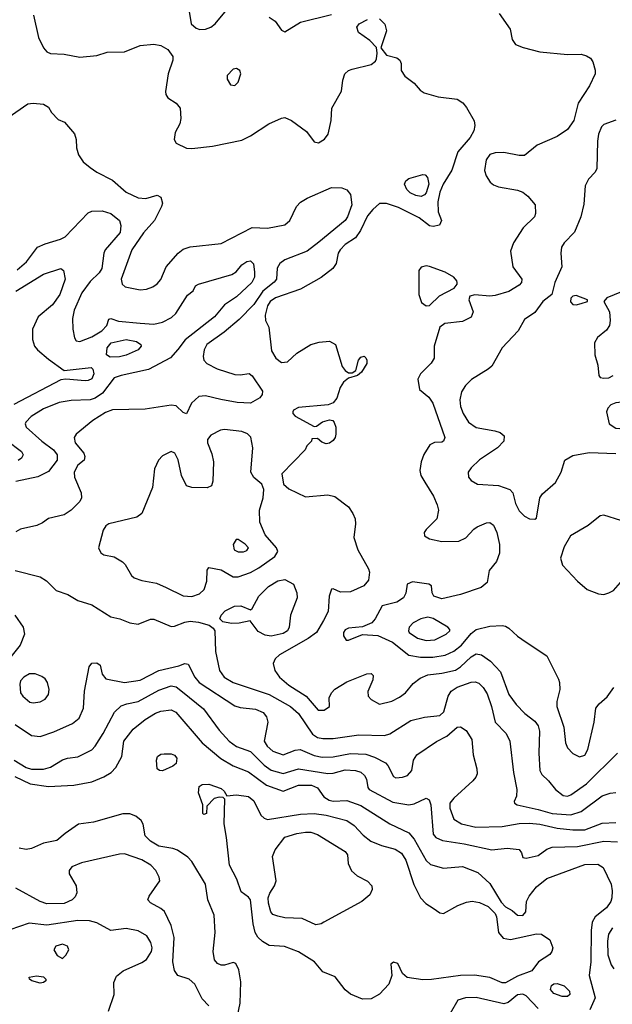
# Model space of a CAD drawing. Extents: x 1173029 to 1307123, y 522559 to 678521.
# Tile 326 of 623: x 1279867 to 1283305, y 557418 to 563129. Entities that reach past the tile are written whole.
import ezdxf

# ---------------------------------------------------------------- set-up
doc = ezdxf.new("R2010")
doc.units = 0

msp = doc.modelspace()

# ---------------------------------------------------------------- linework, layer by layer
at = {"layer": '0CON10XD'}
for points in [[(1280847.9, 563187.9), (1280862.5, 563105), (1280890.7, 563080.7), (1280912.7, 563072.7), (1280945, 563073.8), (1280975.8, 563085), (1281000.6, 563105), (1281066.4, 563183.6)], [(1279946.9, 563155), (1279975.4, 563025), (1280004.5, 562965), (1280025, 562943.3), (1280045, 562933.3), (1280125, 562928.5), (1280215, 562912.5), (1280315, 562922), (1280375, 562940), (1280475, 562942.9), (1280565, 562980), (1280645, 562987.8), (1280685, 562978.6), (1280725.5, 562955.5), (1280756, 562915), (1280756, 562895), (1280727.7, 562815), (1280712.6, 562712.6), (1280714.5, 562694.5), (1280725.6, 562675.6), (1280775, 562644.3), (1280798.6, 562615), (1280802.5, 562555), (1280795.8, 562525), (1280768, 562475), (1280763.8, 562435), (1280775, 562413.3), (1280835, 562382.9), (1280865, 562381.1), (1280985, 562394.6), (1281155, 562429.5), (1281205, 562454.5), (1281312.5, 562525), (1281385, 562558.2), (1281405, 562561.8), (1281442.9, 562545), (1281530.5, 562480.5), (1281575, 562420), (1281600, 562415), (1281635, 562436.2), (1281656.2, 562465), (1281673.8, 562545), (1281678.6, 562615), (1281733.5, 562715), (1281741.1, 562778.9), (1281752.2, 562815), (1281774.2, 562835), (1281795, 562842.7), (1281905, 562869.2), (1281930.8, 562889.2), (1281937.3, 562902.7), (1281941.2, 562935), (1281937, 562967), (1281897.9, 563007.9), (1281832, 563055), (1281822, 563085), (1281836, 563105), (1281885, 563130.5)], [(1281955, 563134.4), (1281985, 563102.5), (1281995.5, 563065), (1281962.5, 562965), (1281994.2, 562924.2), (1282055, 562908), (1282072.5, 562895), (1282080, 562875), (1282080, 562835), (1282100.5, 562800.5), (1282155, 562760), (1282190.4, 562720.4), (1282213.8, 562705), (1282295, 562681.2), (1282405, 562667.5), (1282437.4, 562647.4), (1282459.8, 562619.8), (1282502.4, 562542.4), (1282507.1, 562515), (1282501.9, 562485), (1282479.4, 562445), (1282407.8, 562362.2), (1282374.1, 562255.9), (1282324.4, 562175.6), (1282305, 562129.4), (1282293.2, 562073.2), (1282294.6, 562015), (1282314, 561965), (1282303, 561937), (1282265, 561930), (1282245, 561932.9), (1282185, 561980.3), (1282065, 562040), (1281995, 562062.5), (1281955, 562063.5), (1281915, 562028.8), (1281885, 561991.5), (1281843.8, 561906.2), (1281815, 561864.4), (1281754.5, 561825), (1281725.5, 561795), (1281713.5, 561775), (1281703.5, 561715), (1281682.5, 561685), (1281616.1, 561633.9), (1281495, 561566.9), (1281350.8, 561515), (1281320, 561495), (1281305, 561468.6), (1281290, 561415), (1281293.7, 561383.7), (1281312.5, 561345), (1281327.6, 561207.6), (1281352, 561165), (1281385, 561141.5), (1281420, 561145), (1281474.5, 561195.5), (1281555, 561244.3), (1281605, 561259.4), (1281665, 561263.8), (1281698.8, 561245), (1281738.3, 561118.3), (1281755, 561093.8), (1281775, 561081.2), (1281795, 561080), (1281816.2, 561093.8), (1281832, 561155), (1281845, 561172.5), (1281865, 561176.7), (1281875, 561167.5), (1281881.2, 561155), (1281880, 561135), (1281850, 561085), (1281827.5, 561065), (1281775, 561050), (1281745, 561026.9), (1281726.2, 560995), (1281706, 560934), (1281685, 560907.1), (1281655.8, 560895.8), (1281485, 560878.9), (1281456.2, 560865), (1281451.2, 560855), (1281451.2, 560845), (1281465, 560828.8), (1281575, 560770), (1281588.3, 560771.7), (1281624.1, 560795.9), (1281665, 560808.8), (1281682.5, 560805), (1281692, 560792), (1281700, 560765), (1281700, 560725), (1281696.2, 560705), (1281685, 560688.8), (1281665, 560673.8), (1281645, 560668.8), (1281619.3, 560679.3), (1281595, 560700), (1281561.7, 560698.3), (1281560, 560685), (1281531.7, 560658.3), (1281522.5, 560635), (1281388, 560495), (1281397.5, 560435), (1281427.3, 560407.3), (1281525, 560362), (1281655, 560372.5), (1281695, 560362.9), (1281773.4, 560303.4), (1281800, 560265), (1281812.4, 560235), (1281815.3, 560205), (1281806.2, 560125), (1281827.9, 560055), (1281890.8, 559945), (1281895.4, 559925), (1281891.2, 559878.8), (1281862.5, 559845), (1281785, 559811.2), (1281728.3, 559808.3), (1281685, 559828.8), (1281675, 559826.7), (1281662.2, 559785), (1281657, 559697), (1281630, 559645), (1281589.1, 559575), (1281539.7, 559540.3), (1281373.3, 559445), (1281348.1, 559421.9), (1281337.3, 559395), (1281346.4, 559355), (1281375, 559315.5), (1281428.5, 559268.5), (1281529.5, 559205), (1281598.8, 559125), (1281632.5, 559125), (1281663.3, 559145), (1281662.5, 559195), (1281675.7, 559225), (1281695, 559245.6), (1281765, 559289.5), (1281880, 559335), (1281906.4, 559336.4), (1281916.7, 559325), (1281915, 559300), (1281887, 559233), (1281889.2, 559205), (1281905.6, 559185.6), (1281955, 559160), (1282025, 559177.3), (1282070.9, 559199.1), (1282105.7, 559225), (1282150.2, 559279.8), (1282189.7, 559310.3), (1282235, 559329.7), (1282315, 559338.4), (1282395, 559356.8), (1282425, 559376.2), (1282485, 559433.8), (1282515, 559450.9), (1282545.4, 559445.4), (1282598.1, 559408.1), (1282656, 559346), (1282705, 559216), (1282747.1, 559157.1), (1282796.7, 559105), (1282855, 559061.5), (1282875, 559034.2), (1282883, 559003), (1282878.8, 558875), (1282884.6, 558774.6), (1282895, 558752), (1282935, 558714.2), (1282974.2, 558665), (1283018.9, 558628.9), (1283045, 558626.5), (1283065, 558633.6), (1283155, 558697.5), (1283335, 558875.8)], [(1281315, 563144), (1281349.7, 563119.7), (1281385, 563068.8), (1281405, 563058), (1281495.9, 563114.1), (1281675, 563158.8)], [(1282649.2, 563165), (1282712, 563075), (1282724, 563015), (1282744, 562985), (1282787.6, 562967.6), (1282885, 562942.3), (1283045, 562927.5), (1283125, 562928.2), (1283155, 562920), (1283177.5, 562905), (1283191.4, 562885), (1283205.4, 562835.4), (1283205.4, 562814.6), (1283172.5, 562745), (1283107.5, 562645), (1283081.8, 562545), (1283045, 562491.4), (1282985, 562450.6), (1282869.5, 562400.5), (1282795, 562342), (1282765, 562340.8), (1282675, 562358.9), (1282625, 562357.3), (1282593.6, 562346.4), (1282573.9, 562316.1), (1282563.7, 562253.7), (1282572.8, 562222.8), (1282596.8, 562186.8), (1282615, 562172), (1282645, 562160), (1282755, 562140), (1282785, 562128), (1282815, 562106), (1282858, 562055), (1282860, 562005), (1282854, 561985), (1282787.8, 561922.2), (1282730.6, 561835), (1282713.7, 561786.3), (1282727.3, 561695), (1282779.5, 561625), (1282777.5, 561605), (1282765, 561589.5), (1282705, 561553.3), (1282625, 561528.5), (1282595, 561524.6), (1282507.3, 561532.7), (1282477.5, 561525), (1282472.5, 561505), (1282497.5, 561435), (1282486.7, 561403.3), (1282435, 561378.5), (1282333.6, 561366.4), (1282304.4, 561345), (1282271.9, 561235), (1282272, 561165), (1282253.4, 561136.6), (1282191.9, 561075), (1282177.1, 561045), (1282186, 560985), (1282239.8, 560939.8), (1282262.7, 560905), (1282332.9, 560705), (1282325.7, 560685), (1282315, 560678.6), (1282274.1, 560675.9), (1282245.9, 560664.1), (1282212.1, 560607.9), (1282195.4, 560564.6), (1282188.5, 560515), (1282194.6, 560485), (1282217.2, 560447.2), (1282267.3, 560365), (1282289.6, 560315), (1282295.5, 560284.5), (1282286, 560235), (1282225, 560172.9), (1282213.6, 560155), (1282215.6, 560135), (1282245, 560117.2), (1282315, 560102.5), (1282415, 560104.3), (1282455.9, 560124.1), (1282501.9, 560175), (1282521.5, 560188.5), (1282575, 560211.1), (1282595, 560211.9), (1282615, 560197.1), (1282634.7, 560154.7), (1282649.7, 560085), (1282650.4, 560035), (1282633.2, 559986.8), (1282590.8, 559935), (1282579.2, 559865), (1282543.9, 559836.1), (1282425, 559796.1), (1282315, 559769.5), (1282270, 559785), (1282258.8, 559805), (1282256, 559845), (1282240, 559855), (1282145, 559868.5), (1282114.2, 559855), (1282107.1, 559802.9), (1282094.3, 559775), (1282055, 559750.9), (1281970, 559730), (1281930, 559655), (1281909.1, 559630.9), (1281855, 559608.1), (1281775, 559599.6), (1281755, 559589.5), (1281745.5, 559575), (1281744.4, 559555), (1281761.2, 559531.2), (1281775, 559530.8), (1281856.4, 559563.6), (1281945, 559558), (1282029.1, 559519.1), (1282125, 559443.5), (1282192.2, 559432.2), (1282262.7, 559432.7), (1282335, 559443.7), (1282385, 559466.2), (1282429, 559501), (1282485, 559568.7), (1282515, 559592.2), (1282595, 559611.3), (1282665, 559615.5), (1282685, 559612.2), (1282705, 559600), (1282754, 559554), (1282805, 559518.5), (1282925, 559440), (1282992.5, 559305), (1282999.2, 559285), (1283000, 559245), (1282982, 559175), (1282982, 559145), (1283024.4, 559025), (1283033.3, 558935), (1283045, 558906.2), (1283075, 558873.8), (1283115, 558854.2), (1283145, 558862.5), (1283163.4, 558896.6), (1283198.5, 559055), (1283208.9, 559135), (1283228.1, 559161.9), (1283275, 559201.9), (1283314.5, 559255.5)], [(1281115, 562747.5), (1281133.6, 562766.4), (1281148.8, 562815), (1281143.6, 562833.6), (1281125, 562846.7), (1281105, 562842.5), (1281070, 562805), (1281070, 562785), (1281090.7, 562750.7), (1281115, 562747.5)], [(1279799.2, 562560.8), (1279915, 562640.6), (1279944.2, 562644.2), (1280005, 562638.8), (1280035, 562622.5), (1280050.7, 562590.7), (1280090.7, 562550.7), (1280127.5, 562535), (1280185, 562466.2), (1280194.2, 562435), (1280195.6, 562385), (1280207.3, 562345), (1280235.3, 562305.3), (1280275, 562270.9), (1280313.8, 562243.8), (1280405, 562198), (1280485, 562127.8), (1280555, 562096.2), (1280597.8, 562092.2), (1280665, 562111.4), (1280685, 562100), (1280695.5, 562065.5), (1280690.5, 562045), (1280648.9, 561965), (1280585, 561892.9), (1280517.2, 561795), (1280455.3, 561625), (1280462.1, 561595), (1280478.7, 561578.7), (1280565, 561561.5), (1280603.4, 561566.6), (1280639.5, 561580.5), (1280665, 561596.9), (1280685, 561622), (1280717.1, 561695), (1280785.7, 561775), (1280815, 561797.5), (1280855, 561810.9), (1281035, 561831.8), (1281215.7, 561924.3), (1281305, 561920.8), (1281405, 561939.4), (1281433.3, 561965), (1281473.5, 562045), (1281495, 562070), (1281535, 562094.7), (1281675, 562155.5), (1281735, 562153.1), (1281765, 562142.9), (1281785.5, 562115), (1281794.6, 562055), (1281768.4, 561985), (1281755, 561964.6), (1281601.4, 561838.6), (1281533.8, 561786.2), (1281405, 561735.3), (1281375.4, 561715), (1281361.5, 561688.5), (1281356.5, 561625), (1281343.8, 561606.2), (1281276.9, 561555), (1281225, 561476.4), (1281139.7, 561390.3), (1281053.6, 561316.4), (1280952.1, 561245), (1280937.9, 561215), (1280932.2, 561175), (1280935.7, 561155), (1280952.5, 561135), (1281013.2, 561103.2), (1281115, 561070.5), (1281145, 561068.5), (1281197.2, 561077.2), (1281215, 561062.9), (1281275.5, 560975), (1281273.6, 560955), (1281260, 560935), (1281205, 560905.4), (1281128.9, 560908.9), (1281033.4, 560926.6), (1280945, 560947.9), (1280906.4, 560943.6), (1280864.4, 560905.6), (1280835, 560843.3), (1280815, 560851.2), (1280775, 560888.8), (1280745, 560892.5), (1280595, 560869.5), (1280405, 560865.4), (1280365, 560850), (1280290.8, 560805), (1280194.7, 560725.3), (1280182.7, 560705), (1280188.8, 560675), (1280239.4, 560615), (1280245.6, 560595), (1280240.6, 560575), (1280203.8, 560545), (1280182.2, 560505), (1280185.7, 560475.7), (1280224.4, 560385), (1280225.6, 560355), (1280215.6, 560335), (1280165.1, 560284.9), (1280125, 560258.1), (1280034.3, 560235.7), (1279999.7, 560210.3), (1279965.5, 560194.5), (1279872.5, 560175), (1279845, 560159.2)], [(1283325, 562547.1), (1283255, 562520.8), (1283241.8, 562508.2), (1283225.5, 562465.5), (1283218.4, 562425), (1283215.8, 562265), (1283205.5, 562244.5), (1283167.5, 562205), (1283146.9, 562165), (1283139.1, 562059.1), (1283121.5, 561985), (1283085, 561897.5), (1283024.8, 561835.2), (1283010.9, 561809.1), (1283005.9, 561775), (1283012.6, 561695), (1282972.2, 561605), (1282954.4, 561535), (1282901.1, 561495), (1282855, 561431.4), (1282795, 561390), (1282758.1, 561325), (1282665, 561225.7), (1282605, 561120), (1282585, 561101.9), (1282487.9, 561042.1), (1282453.1, 561006.9), (1282429.6, 560970.4), (1282420, 560925), (1282423.9, 560885), (1282439.6, 560845), (1282469.6, 560795), (1282515, 560763.9), (1282623.3, 560745), (1282654.5, 560734.5), (1282676.7, 560715), (1282676, 560685), (1282639.2, 560645), (1282533.9, 560576.1), (1282485, 560530), (1282468.1, 560505), (1282470, 560475), (1282485.5, 560455.5), (1282522.5, 560435), (1282645, 560427.8), (1282711.2, 560405), (1282728.6, 560385), (1282742.6, 560322.6), (1282765, 560280), (1282795, 560250), (1282825, 560234), (1282855, 560231.2), (1282865, 560237.5), (1282883.6, 560356.4), (1282900.2, 560379.8), (1282975, 560444.3), (1283007.3, 560505), (1283030, 560575), (1283075, 560601.2), (1283171.2, 560618.8), (1283325, 560612.2)], [(1282195, 562104.5), (1282165, 562109.5), (1282132.5, 562125), (1282111.9, 562145), (1282100, 562175), (1282107.5, 562195), (1282125, 562208.1), (1282205, 562231.4), (1282218.5, 562228.5), (1282233.1, 562213.1), (1282241.2, 562175), (1282225, 562124.4), (1282215, 562112.5), (1282195, 562104.5)], [(1279852.3, 561677.7), (1279906.4, 561725), (1279970.9, 561809.1), (1280015, 561829.5), (1280104.2, 561855.8), (1280129.9, 561870.1), (1280265, 562009.2), (1280285, 562018.6), (1280345, 562020), (1280395, 562004.2), (1280445.8, 561965), (1280454.4, 561934.4), (1280449.1, 561895), (1280362.9, 561795), (1280354.6, 561775), (1280342.7, 561685), (1280328.3, 561661.7), (1280275, 561610), (1280227.8, 561545), (1280182.5, 561445), (1280173.3, 561395), (1280174.7, 561335), (1280184, 561284), (1280195, 561265.8), (1280215, 561262.2), (1280285, 561289.2), (1280343.5, 561325), (1280372.9, 561355), (1280385, 561392.5), (1280395, 561396.7), (1280440.3, 561380.3), (1280565, 561368.1), (1280645, 561363.8), (1280696.2, 561373.8), (1280747.8, 561402.2), (1280773.1, 561425), (1280839.5, 561530.5), (1280873, 561557), (1280887.5, 561585), (1280904.2, 561595.8), (1281097.9, 561652.1), (1281122.7, 561667.3), (1281155, 561707.5), (1281185, 561727.1), (1281205, 561731.2), (1281222.9, 561712.9), (1281229.1, 561665), (1281228.8, 561635), (1281214.4, 561605), (1281125, 561521.9), (1281054.6, 561475.4), (1280997.3, 561405), (1280827.1, 561272.9), (1280785, 561216.7), (1280742.4, 561167.6), (1280615, 561100.7), (1280455, 561065.8), (1280415, 561050.9), (1280346.7, 560963.3), (1280305, 560933.9), (1280275, 560925.2), (1280165, 560920.3), (1280095, 560909.4), (1280005, 560872.7), (1279933.3, 560826.7), (1279902.1, 560795), (1279897.9, 560785), (1279904.6, 560765), (1279995, 560685.4), (1280062.9, 560635), (1280083.6, 560605), (1280083.6, 560575), (1280035, 560509.4), (1279971.7, 560478.3), (1279845, 560450.8)], [(1282225, 561470), (1282245, 561470.8), (1282303.1, 561526.9), (1282387.9, 561572.1), (1282404.2, 561595), (1282404.4, 561605), (1282403.1, 561615), (1282385.6, 561635), (1282335.7, 561665), (1282245, 561698.5), (1282225, 561700.5), (1282196.8, 561693.2), (1282182.9, 561675), (1282182.2, 561535), (1282198.1, 561488.1), (1282225, 561470)], [(1279845, 561555.3), (1280005, 561652.3), (1280105, 561686), (1280122, 561675), (1280130.9, 561625), (1280100.4, 561535), (1280058.2, 561475), (1279973.6, 561406.4), (1279941.5, 561335), (1279940.5, 561275), (1279953.5, 561235), (1279969.4, 561215), (1280035, 561160.6), (1280125, 561094.3), (1280282.5, 561112.5), (1280291.7, 561101.7), (1280297.3, 561075), (1280285, 561045.6), (1280265, 561035.4), (1280246, 561034), (1280135, 561044.6), (1280105, 561040), (1279832.4, 560897.6)], [(1283095, 561476), (1283125, 561483.8), (1283160, 561495), (1283160, 561505), (1283095, 561528.6), (1283075, 561525.7), (1283065, 561513.3), (1283062.1, 561492.1), (1283075, 561478), (1283095, 561476)], [(1283358.9, 561551.1), (1283272, 561515), (1283256, 561495), (1283288.6, 561435), (1283292.9, 561385), (1283287.5, 561355), (1283271.7, 561328.3), (1283218.6, 561285), (1283202.2, 561255), (1283202.9, 561185), (1283221.2, 561125), (1283226.2, 561065), (1283235, 561054), (1283255, 561049.2), (1283285, 561052.5), (1283310, 561065)], [(1280392.2, 561172.2), (1280370, 561185), (1280374.6, 561225), (1280398.1, 561255), (1280485.4, 561274.6), (1280545, 561263.3), (1280569.2, 561245), (1280570.8, 561235), (1280555, 561214.4), (1280485, 561183.8), (1280445, 561174.5), (1280392.2, 561172.2)], [(1283395, 560754.7), (1283426.2, 560763.8), (1283446.7, 560785), (1283461.4, 560845), (1283453.9, 560885), (1283434.3, 560905), (1283395, 560915.3), (1283325, 560907.1), (1283296, 560895), (1283278.6, 560875), (1283271.9, 560855), (1283285.7, 560785), (1283325, 560760.4), (1283395, 560754.7)], [(1280865, 559783.2), (1280910.7, 559799.3), (1280936.7, 559825), (1280953.2, 559873.2), (1280954.5, 559935.5), (1280965, 559951.2), (1281035, 559937.8), (1281105, 559897.9), (1281135, 559897.7), (1281205, 559922.7), (1281255, 559949.1), (1281346.9, 560015), (1281363.5, 560045), (1281357.5, 560065), (1281291, 560141), (1281260.5, 560215), (1281257.9, 560285), (1281280, 560355), (1281283.6, 560403.6), (1281271.2, 560435), (1281224.5, 560474.5), (1281208.6, 560505), (1281219.5, 560645), (1281207.2, 560707.2), (1281188, 560728), (1281155, 560740.9), (1281055, 560752.1), (1281031.1, 560748.9), (1280975, 560718.5), (1280956.7, 560695), (1280956.9, 560675), (1280982, 560612), (1280990.5, 560565), (1280987, 560453), (1280978.8, 560425), (1280955, 560413.1), (1280865, 560415.5), (1280834.7, 560424.7), (1280805, 560486), (1280785.3, 560575.3), (1280767.1, 560615), (1280745, 560624.3), (1280695, 560599.2), (1280671.9, 560575), (1280648.9, 560525), (1280637.9, 560415), (1280575.4, 560264.6), (1280545.5, 560244.5), (1280384.5, 560205.5), (1280366.7, 560193.3), (1280351.7, 560168.3), (1280324, 560065), (1280337.3, 560037.3), (1280355, 560026), (1280414.4, 560014.4), (1280463.8, 559985), (1280479.7, 559969.7), (1280515.5, 559905.5), (1280531.7, 559891.7), (1280576.2, 559876.2), (1280661.3, 559861.3), (1280716.9, 559835), (1280815, 559787.3), (1280865, 559783.2)], [(1279790.4, 560690.4), (1279877.8, 560625), (1279886.9, 560605), (1279877.1, 560585), (1279858, 560572)], [(1283255, 559795.8), (1283285, 559804), (1283311.9, 559818.1), (1283352.5, 559865), (1283445, 559925.5), (1283466.2, 559955), (1283468.8, 559985), (1283451.4, 560061.4), (1283449.5, 560125), (1283438.1, 560155), (1283355, 560224.5), (1283255, 560254.5), (1283235, 560250.5), (1283165, 560194.5), (1283062, 560135), (1283025, 560072.5), (1283003.8, 560005), (1283016.7, 559965), (1283102.8, 559872.8), (1283158.8, 559825), (1283225, 559798.6), (1283255, 559795.8)], [(1281135, 560042.2), (1281165, 560043.3), (1281185, 560050.8), (1281194, 560065), (1281175, 560087.5), (1281135, 560113.8), (1281122.5, 560115), (1281105.8, 560085), (1281111.9, 560055), (1281135, 560042.2)], [(1279840, 559935), (1279985, 559897.5), (1280022.5, 559875), (1280077.6, 559817.6), (1280146.2, 559795), (1280205, 559760), (1280285, 559735.7), (1280395, 559665.6), (1280447.5, 559655), (1280505, 559631.2), (1280555, 559623.3), (1280625, 559652), (1280645, 559652.5), (1280745, 559610.4), (1280765, 559610.8), (1280825, 559634.7), (1280855, 559640), (1280905, 559635.4), (1280966.9, 559616.9), (1280989.7, 559599.7), (1280998, 559585), (1281001.9, 559465), (1281026.7, 559355), (1281053.3, 559315), (1281105, 559284.7), (1281315, 559215.9), (1281437.5, 559145), (1281485, 559105.5), (1281565, 558985.4), (1281595, 558965.4), (1281625, 558960.3), (1281685, 558959.4), (1281835, 558980.9), (1281983, 558977), (1282015, 558987.1), (1282135, 559063.5), (1282215, 559083.3), (1282305, 559092.5), (1282326.5, 559115), (1282352.5, 559205), (1282369.2, 559235), (1282405, 559258), (1282485, 559287.6), (1282509.4, 559289.4), (1282530.1, 559280.1), (1282555.2, 559255.2), (1282578.9, 559218.9), (1282604.7, 559145), (1282625.4, 559055.4), (1282688.7, 558988.7), (1282711.1, 558945), (1282732.1, 558762.1), (1282751.2, 558665), (1282748.1, 558625), (1282735.8, 558595), (1282738, 558585), (1282752, 558575), (1282875, 558549.1), (1282955, 558524.1), (1283065, 558516.9), (1283123.7, 558536.3), (1283245, 558627.1), (1283293, 558643), (1283325, 558647.5)], [(1281325, 559554.2), (1281290.3, 559560.3), (1281249.9, 559579.9), (1281203.3, 559643.3), (1281140.7, 559629.3), (1281095, 559627.5), (1281045.8, 559635.8), (1281028.8, 559655), (1281035.8, 559675), (1281059.1, 559700.9), (1281112.3, 559727.7), (1281148.8, 559728.8), (1281205, 559706.7), (1281215.8, 559714.2), (1281254.4, 559785), (1281309.3, 559840.7), (1281365, 559873.9), (1281405, 559882.5), (1281454.6, 559854.6), (1281474.4, 559805.6), (1281476.2, 559775), (1281437.9, 559675), (1281429.2, 559605), (1281420, 559585), (1281395, 559568.2), (1281325, 559554.2)], [(1279838.9, 559675), (1279887.5, 559605), (1279895.4, 559564.6), (1279869.5, 559500.5), (1279784.8, 559395.2)], [(1282225, 559527.7), (1282275, 559532.1), (1282340.8, 559565), (1282362, 559585), (1282361.7, 559591.7), (1282350, 559605), (1282265.3, 559655.3), (1282235, 559662.9), (1282193.8, 559655), (1282149.5, 559630.5), (1282125.6, 559605), (1282121.5, 559585), (1282126.7, 559575), (1282175, 559542.5), (1282225, 559527.7)], [(1279840.5, 559040.5), (1279935, 558976.9), (1279985, 558971.1), (1280065, 558997.9), (1280173.8, 559046.2), (1280211.4, 559078.6), (1280236.9, 559135), (1280243.5, 559235), (1280270.8, 559375), (1280285, 559396), (1280315, 559398), (1280333.3, 559385), (1280345, 559332.5), (1280366.8, 559306.8), (1280475, 559285.3), (1280565, 559298.2), (1280675, 559354.7), (1280789.3, 559380.7), (1280825, 559394.3), (1280845, 559391.4), (1280882.1, 559315), (1280907.1, 559285), (1281115, 559149.6), (1281145, 559139.1), (1281235, 559129.6), (1281280.2, 559110.2), (1281298.1, 559085), (1281305.5, 559055), (1281284.7, 558945), (1281301.8, 558915), (1281335, 558887.3), (1281395, 558865.8), (1281465, 558893.1), (1281494.7, 558895.3), (1281575, 558860.5), (1281621.7, 558851.7), (1281685, 558854.3), (1281785, 558872.4), (1281875, 558869.7), (1281925, 558852.4), (1281988.3, 558818.3), (1282002.6, 558802.6), (1282035, 558739.4), (1282048.9, 558731.1), (1282087.5, 558735), (1282116, 558745), (1282141.4, 558775), (1282151.4, 558835), (1282170, 558865), (1282285, 558941.8), (1282345.5, 558974.5), (1282405, 559025.6), (1282425, 559028.6), (1282457.1, 559007.1), (1282490, 558955), (1282497.1, 558865), (1282518.9, 558785), (1282520.6, 558755), (1282512.9, 558735), (1282495.6, 558715), (1282385, 558613.8), (1282362.2, 558585), (1282361.8, 558555), (1282385, 558492.5), (1282430, 558465), (1282513.4, 558446.6), (1282665, 558450.3), (1282765, 558466.2), (1282825, 558468.9), (1282885, 558463), (1282985, 558440.6), (1283075, 558429.8), (1283145, 558431.2), (1283245, 558469.7), (1283325, 558472.5)], [(1279945, 559167.1), (1279985, 559172), (1280015, 559188.8), (1280034, 559215), (1280037.5, 559245), (1280028.6, 559285), (1280015.4, 559305.4), (1279995, 559320), (1279957.5, 559335), (1279924.6, 559335.4), (1279890.8, 559315), (1279871.4, 559295), (1279867.1, 559275), (1279870.8, 559225), (1279884.6, 559204.6), (1279925, 559170.8), (1279945, 559167.1)], [(1279835, 558835.3), (1279905, 558791.2), (1279935, 558781.7), (1280005, 558782.4), (1280045, 558793.8), (1280115, 558836.4), (1280145, 558846.5), (1280205, 558854.4), (1280285, 558894.4), (1280305, 558915.8), (1280350.3, 558989.7), (1280417.3, 559112.7), (1280455, 559149.1), (1280488.1, 559161.9), (1280555, 559175.3), (1280675, 559239.4), (1280745, 559265.9), (1280775, 559259.7), (1280810.9, 559230.9), (1280932.7, 559132.7), (1281025, 559008.5), (1281082.9, 558945), (1281125, 558913.3), (1281205, 558883.9), (1281284.9, 558804.9), (1281325, 558775.8), (1281395, 558757), (1281485, 558783.7), (1281655, 558756.7), (1281685, 558758.8), (1281755, 558778.9), (1281814.7, 558774.7), (1281845, 558764.5), (1281868.1, 558745), (1281877.8, 558725), (1281886.2, 558676.2), (1281895, 558663.6), (1282031, 558591), (1282125.3, 558574.7), (1282155, 558581.8), (1282224.4, 558614.4), (1282241.9, 558605), (1282252.4, 558575), (1282265.4, 558405.4), (1282281.4, 558385), (1282318.7, 558368.7), (1282445, 558348.9), (1282605, 558314.6), (1282695, 558323.5), (1282765, 558316.2), (1282777.7, 558297.7), (1282785, 558270), (1282805, 558266.7), (1282875, 558282.2), (1282925, 558318.1), (1282955, 558330), (1283103.7, 558333.7), (1283255, 558364.2), (1283335, 558360.9)], [(1279839.6, 558739.6), (1279927.8, 558697.8), (1280035, 558681.1), (1280180.8, 558689.2), (1280285, 558708.7), (1280355, 558738.2), (1280396.7, 558763.3), (1280425, 558792.5), (1280459.6, 558855), (1280471.8, 558945), (1280525.2, 559014.8), (1280595, 559069.6), (1280655, 559106.8), (1280685, 559118.9), (1280745, 559126.2), (1280772.6, 559112.6), (1280926.2, 558935), (1281034.4, 558844.4), (1281105, 558801.9), (1281195, 558766.6), (1281299.6, 558689.6), (1281395, 558654), (1281485, 558689.5), (1281559.1, 558689.1), (1281595, 558674.7), (1281631.9, 558621.9), (1281662.1, 558602.1), (1281685, 558597.4), (1281765, 558599.8), (1281845, 558570.8), (1282015, 558465.4), (1282125, 558412.9), (1282155.8, 558375.8), (1282225, 558253.3), (1282249.5, 558229.5), (1282325, 558208.1), (1282435, 558217.9), (1282525, 558182.7), (1282595, 558118.8), (1282659.2, 558010.8), (1282685, 557983.1), (1282723.2, 557963.2), (1282755, 557934.5), (1282785, 557932.5), (1282802.2, 557955), (1282807.7, 558015), (1282823.2, 558045), (1282865, 558100), (1282925, 558148.2), (1283145, 558230), (1283221.2, 558231.2), (1283251.3, 558211.3), (1283297.7, 558115), (1283303.8, 558076.2), (1283301.3, 558035), (1283295.7, 558014.3), (1283271.2, 557978.8), (1283204.6, 557925.4), (1283188.8, 557895), (1283182.7, 557847.3), (1283179.5, 557665), (1283170, 557585), (1283205.8, 557455), (1283173.8, 557386.2)], [(1280695, 558772), (1280677.5, 558775), (1280664, 558785), (1280660, 558835), (1280666.2, 558855), (1280685, 558869.2), (1280705, 558872), (1280745, 558870.8), (1280765, 558863.8), (1280778.8, 558845), (1280773.8, 558815), (1280755, 558798.8), (1280695, 558772)], [(1281855, 557448.8), (1281785, 557477.1), (1281755, 557502.7), (1281696.9, 557576.9), (1281626.2, 557606.2), (1281576.7, 557665), (1281485, 557721.8), (1281403.1, 557753.1), (1281315, 557759.6), (1281275, 557781.8), (1281248.1, 557808.1), (1281233.8, 557835), (1281222, 557885), (1281206.2, 558025), (1281195, 558040), (1281151.3, 558071.3), (1281126.5, 558145), (1281084.2, 558225), (1281067.5, 558385), (1281052.5, 558465), (1281057.5, 558607.5), (1281047.5, 558617.5), (1281025, 558620), (1280995, 558612.5), (1280951.7, 558568.3), (1280950, 558525), (1280935, 558520), (1280930, 558525), (1280930, 558575), (1280903.8, 558645), (1280908.3, 558681.7), (1280926, 558694), (1280965, 558694.2), (1281035, 558670), (1281053.3, 558655), (1281068.3, 558628.3), (1281125, 558632.9), (1281195, 558624.5), (1281225, 558597.8), (1281265.7, 558515.7), (1281285, 558498.2), (1281305, 558490.8), (1281495, 558521.5), (1281575, 558525.2), (1281644, 558515), (1281765, 558484.5), (1281806.9, 558455), (1281858.8, 558398.8), (1281904.2, 558364.2), (1281965, 558338.7), (1282045, 558319.1), (1282081.5, 558295), (1282106.2, 558255), (1282153.5, 558113.5), (1282191.9, 558035), (1282222.1, 558002.1), (1282265, 557976.7), (1282305, 557948.6), (1282325, 557944.4), (1282407.9, 557992.1), (1282458.3, 558011.7), (1282492.6, 558017.4), (1282535, 558008.9), (1282585, 557986.5), (1282624.8, 557945), (1282632.7, 557925), (1282644.8, 557835), (1282671.7, 557801.7), (1282715, 557793.9), (1282865, 557826.2), (1282894.6, 557824.6), (1282941.9, 557791.9), (1282958.9, 557745), (1282954.4, 557725), (1282942.1, 557707.9), (1282875.7, 557665), (1282838, 557612), (1282755, 557581.6), (1282685, 557542), (1282665, 557543.2), (1282593.4, 557573.4), (1282505, 557586.7), (1282425, 557584.7), (1282255, 557561.8), (1282205, 557560), (1282115, 557574.4), (1282087.9, 557597.9), (1282060, 557655), (1282035, 557662.9), (1282019.7, 557650.3), (1282026.5, 557585), (1282007.5, 557535), (1281955, 557477.5), (1281905, 557450.5), (1281855, 557448.8)], [(1281127.7, 557342.3), (1281146.5, 557425), (1281148.8, 557548.8), (1281137.8, 557617.8), (1281120, 557655), (1281105, 557660), (1281055, 557644.6), (1281035, 557645.4), (1281015, 557655.6), (1280997.2, 557677.2), (1280989.5, 557725), (1281000, 557835), (1280995.8, 557935), (1280958.1, 558025), (1280944.5, 558115), (1280865, 558246.9), (1280842.6, 558272.6), (1280782.4, 558312.4), (1280755, 558322.9), (1280675, 558336.4), (1280625, 558365.5), (1280595.5, 558395.5), (1280582.4, 558462.4), (1280570.8, 558485), (1280540.2, 558510.2), (1280505, 558522.7), (1280465, 558522.5), (1280295, 558475.5), (1280207.6, 558462.4), (1280131.4, 558408.6), (1280081.8, 558368.2), (1280005, 558352.9), (1279935, 558321.2), (1279905, 558317.1), (1279864.7, 558324.7)], [(1281585, 557878.6), (1281505.5, 557915.5), (1281405, 557920.5), (1281365, 557928.9), (1281335, 557940), (1281324, 557954), (1281309.7, 558005), (1281308.9, 558035), (1281317.9, 558062.1), (1281345.7, 558105), (1281354.2, 558135), (1281333.6, 558276.4), (1281348.8, 558315), (1281405, 558387.1), (1281475, 558409.6), (1281525, 558417.7), (1281556.7, 558416.7), (1281595, 558402.5), (1281755.7, 558305), (1281769.4, 558285), (1281772.9, 558235), (1281792.4, 558192.4), (1281825, 558163.1), (1281885, 558132.5), (1281910, 558105), (1281912, 558085), (1281897.3, 558052.7), (1281851.2, 558015), (1281632, 557895), (1281615, 557884.3), (1281585, 557878.6)], [(1280965, 557410), (1280925, 557450), (1280883.8, 557535), (1280850, 557565), (1280785, 557586.2), (1280764.4, 557614.4), (1280755.5, 557665), (1280762.1, 557805), (1280746.2, 557875), (1280707, 557957), (1280686, 557975), (1280626.4, 558006.4), (1280610, 558025), (1280617.5, 558045), (1280680, 558135), (1280676.7, 558155), (1280656.9, 558195), (1280627.5, 558225), (1280576.3, 558256.3), (1280475, 558291.8), (1280445, 558289.7), (1280225, 558238.2), (1280170, 558215), (1280154.3, 558195), (1280154.5, 558174.5), (1280194.2, 558105), (1280197.5, 558065), (1280189.1, 558040.9), (1280172, 558025), (1280125, 558003.9), (1280025, 558000.7), (1279985.8, 558015), (1279845, 558091.2)], [(1280382.1, 557377.9), (1280415.4, 557474.6), (1280412.2, 557545), (1280428.6, 557581.4), (1280466.7, 557613.3), (1280575, 557660.4), (1280602.2, 557677.8), (1280632.5, 557725), (1280635.3, 557745), (1280627.4, 557777.4), (1280605.3, 557815.3), (1280555, 557844.6), (1280485, 557857.3), (1280395, 557845.5), (1280315, 557890), (1280271.7, 557901.7), (1280205, 557904.7), (1280025, 557877.1), (1279921.5, 557888.5), (1279809.8, 557850.2)], [(1283305, 557861.5), (1283283.5, 557825), (1283276.3, 557783.7), (1283279.7, 557705), (1283298.1, 557648.1), (1283314.4, 557625)], [(1280115, 557684.4), (1280135, 557702.5), (1280151.5, 557735), (1280144.3, 557755), (1280115, 557767.1), (1280077.5, 557755), (1280064.4, 557735), (1280085, 557700.8), (1280115, 557684.4)], [(1279985, 557541.9), (1279937.5, 557555), (1279923.3, 557565), (1279922.5, 557575), (1279965, 557584), (1280005, 557576.9), (1280018, 557565), (1280018, 557555), (1280005, 557544.3), (1279985, 557541.9)], [(1283045, 557464.3), (1283014.5, 557464.5), (1282965, 557482), (1282946.7, 557505), (1282951.7, 557528.3), (1282965, 557537.5), (1282985, 557540), (1283025, 557526.2), (1283056, 557495), (1283058, 557475), (1283045, 557464.3)], [(1282875, 557393.2), (1282805, 557467.1), (1282785, 557476.9), (1282755, 557472.5), (1282700.6, 557429.4), (1282675, 557420.5), (1282515, 557458.7), (1282453.2, 557456.8), (1282408.3, 557441.7), (1282363.8, 557365)]]:
    msp.add_lwpolyline(points, dxfattribs=at)

doc.saveas('drawing.dxf')
